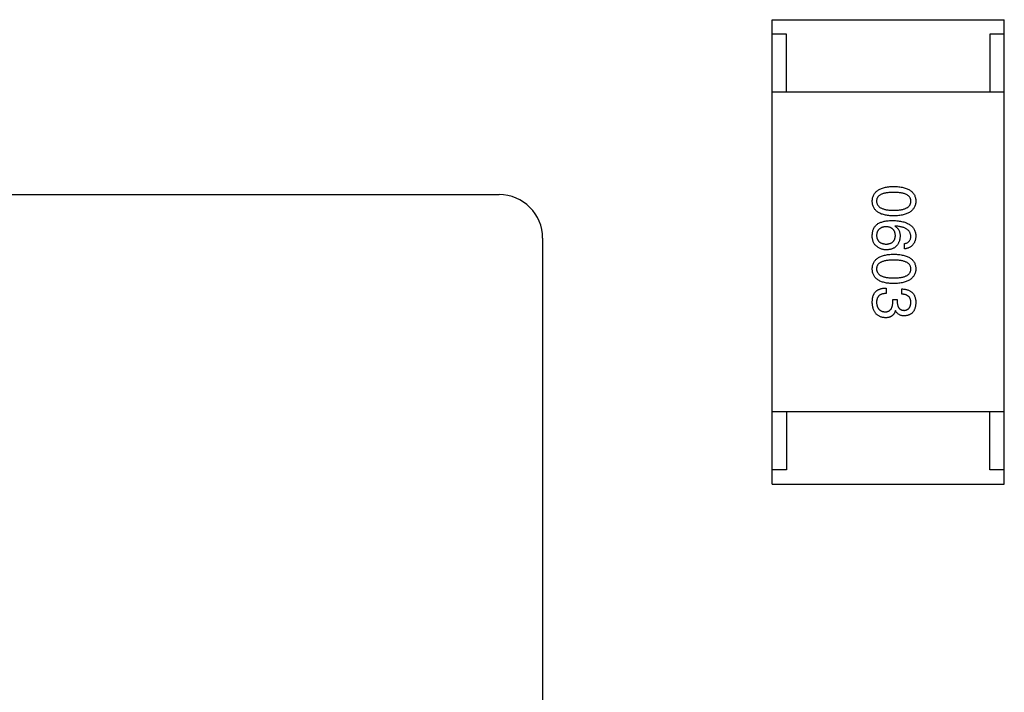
# Model space of a CAD drawing. Header units: millimetres. Extents: x 42 to 554, y 166 to 335.
# Tile 348 of 410: x 501.37 to 504.76, y 252.08 to 254.39. Entities that reach past the tile are written whole.
import ezdxf

# ---------------------------------------------------------------- set-up
doc = ezdxf.new("R2010")
doc.units = ezdxf.units.MM
doc.header["$LTSCALE"] = 30.734
doc.layers.get('0').update_dxf_attribs({"linetype": 'CONTINUOUS'})

msp = doc.modelspace()

# ---------------------------------------------------------------- linework, layer by layer
at = {"linetype": 'Continuous'}
for p, q in [((503.9633, 254.3912), (504.7633, 254.3912)), ((503.9633, 252.7912), (503.9633, 254.3912)), ((504.7633, 252.7912), (504.7633, 254.3912)), ((504.0133, 254.3412), (503.9633, 254.3412)), ((504.0133, 254.1412), (504.0133, 254.3412)), ((504.7633, 254.3412), (504.7133, 254.3412)), ((504.7133, 254.3412), (504.7133, 254.1412)), ((504.7633, 254.1412), (503.9633, 254.1412)), ((496.5228, 253.7889), (503.0228, 253.7889)), ((504.3871, 253.6807), (504.3863, 253.6799)), ((503.1728, 253.6389), (503.1728, 247.1389)), ((504.4191, 253.602), (504.4191, 253.6201)), ((504.356, 253.4672), (504.356, 253.4484)), ((504.4101, 253.4459), (504.4101, 253.464)), ((504.3789, 253.4279), (504.3945, 253.4279)), ((504.3789, 253.4189), (504.3789, 253.4279)), ((504.3945, 253.4279), (504.3945, 253.4181)), ((504.3888, 253.3894), (504.3879, 253.3894)), ((504.7633, 253.0412), (503.9633, 253.0412)), ((504.0133, 253.0412), (504.0133, 252.8412)), ((504.7133, 252.8412), (504.7133, 253.0412)), ((504.0133, 252.8412), (503.9633, 252.8412)), ((504.7633, 252.8412), (504.7133, 252.8412)), ((503.9633, 252.7912), (504.7633, 252.7912))]:
    msp.add_line(p, q, dxfattribs=at)
msp.add_arc((503.0228, 253.6389), 0.15, 0, 90, dxfattribs=at)
for points, knots in [([(504.3084, 253.7662), (504.3085, 253.7681), (504.3087, 253.772), (504.3096, 253.7777), (504.3112, 253.7829), (504.3132, 253.7878), (504.3159, 253.7923), (504.3191, 253.7965), (504.3229, 253.8002), (504.3273, 253.8036), (504.3322, 253.8066), (504.3377, 253.8092), (504.3438, 253.8114), (504.3504, 253.8133), (504.3575, 253.8148), (504.3653, 253.8159), (504.3735, 253.8167), (504.3793, 253.8169), (504.3822, 253.817)], [0, 0, 0, 0, 0.059135, 0.115606, 0.169241, 0.221578, 0.273261, 0.324749, 0.377329, 0.431642, 0.488541, 0.548597, 0.612232, 0.680174, 0.752504, 0.829777, 0.912307, 1, 1, 1, 1]), ([(504.3822, 253.7965), (504.3798, 253.7965), (504.3752, 253.7964), (504.3685, 253.796), (504.3623, 253.7955), (504.3565, 253.7947), (504.3512, 253.7936), (504.3463, 253.7923), (504.3419, 253.7908), (504.338, 253.789), (504.3345, 253.787), (504.3315, 253.7848), (504.3289, 253.7822), (504.3268, 253.7795), (504.3252, 253.7765), (504.324, 253.7733), (504.3233, 253.7698), (504.3232, 253.7674), (504.3232, 253.7662)], [0, 0, 0, 0, 0.096457, 0.187288, 0.27178, 0.350132, 0.423455, 0.491343, 0.554037, 0.612253, 0.666313, 0.717038, 0.764921, 0.811214, 0.856775, 0.902988, 0.950234, 1, 1, 1, 1]), ([(504.3822, 253.817), (504.3853, 253.8169), (504.3912, 253.8167), (504.3997, 253.8159), (504.4077, 253.8148), (504.4151, 253.8133), (504.4219, 253.8114), (504.4282, 253.8092), (504.4339, 253.8066), (504.4389, 253.8036), (504.4435, 253.8002), (504.4474, 253.7965), (504.4507, 253.7923), (504.4535, 253.7878), (504.4556, 253.7829), (504.4572, 253.7777), (504.4582, 253.772), (504.4583, 253.7681), (504.4584, 253.7662)], [0, 0, 0, 0, 0.088823, 0.172287, 0.250296, 0.323438, 0.392244, 0.456221, 0.516635, 0.573871, 0.628, 0.680335, 0.731489, 0.782557, 0.834044, 0.886738, 0.942089, 1, 1, 1, 1]), ([(504.4412, 253.7662), (504.4412, 253.7674), (504.4411, 253.7698), (504.4404, 253.7733), (504.4392, 253.7765), (504.4376, 253.7795), (504.4355, 253.7822), (504.4329, 253.7848), (504.4299, 253.787), (504.4264, 253.789), (504.4225, 253.7908), (504.4181, 253.7923), (504.4132, 253.7936), (504.4079, 253.7947), (504.4021, 253.7955), (504.3959, 253.796), (504.3892, 253.7964), (504.3846, 253.7965), (504.3822, 253.7965)], [0, 0, 0, 0, 0.049764, 0.097007, 0.143217, 0.188577, 0.235116, 0.282997, 0.333719, 0.387776, 0.445989, 0.508679, 0.576563, 0.649481, 0.728235, 0.812722, 0.903548, 1, 1, 1, 1]), ([(504.3822, 253.7153), (504.3793, 253.7154), (504.3735, 253.7156), (504.3653, 253.7164), (504.3575, 253.7175), (504.3504, 253.719), (504.3438, 253.7209), (504.3377, 253.7231), (504.3322, 253.7257), (504.3273, 253.7287), (504.3229, 253.7321), (504.3191, 253.7358), (504.3159, 253.74), (504.3132, 253.7445), (504.3112, 253.7494), (504.3096, 253.7547), (504.3087, 253.7603), (504.3085, 253.7642), (504.3084, 253.7662)], [0, 0, 0, 0, 0.08769, 0.170218, 0.24749, 0.319818, 0.387758, 0.451391, 0.511445, 0.568185, 0.622681, 0.67526, 0.726746, 0.778428, 0.830764, 0.884397, 0.940866, 1, 1, 1, 1]), ([(504.3232, 253.7662), (504.3233, 253.7649), (504.3234, 253.7624), (504.3242, 253.7589), (504.3254, 253.7555), (504.3271, 253.7525), (504.3293, 253.7496), (504.3319, 253.7471), (504.3349, 253.7448), (504.3384, 253.7427), (504.3423, 253.7408), (504.3467, 253.7393), (504.3515, 253.7379), (504.3568, 253.7369), (504.3625, 253.736), (504.3687, 253.7354), (504.3753, 253.7351), (504.3799, 253.735), (504.3822, 253.735)], [0, 0, 0, 0, 0.050879, 0.099377, 0.146973, 0.193618, 0.240619, 0.289461, 0.34047, 0.395283, 0.453059, 0.515633, 0.582666, 0.655287, 0.732971, 0.815933, 0.905166, 1, 1, 1, 1]), ([(504.3822, 253.735), (504.3846, 253.735), (504.3892, 253.7351), (504.3959, 253.7354), (504.4021, 253.736), (504.4079, 253.7369), (504.4132, 253.738), (504.4181, 253.7393), (504.4225, 253.7409), (504.4264, 253.7427), (504.4299, 253.7448), (504.4329, 253.7471), (504.4355, 253.7497), (504.4376, 253.7525), (504.4392, 253.7555), (504.4404, 253.7589), (504.4411, 253.7624), (504.4412, 253.7649), (504.4412, 253.7662)], [0, 0, 0, 0, 0.095719, 0.185854, 0.269738, 0.347952, 0.420315, 0.487894, 0.550245, 0.608186, 0.662454, 0.713283, 0.761375, 0.808209, 0.854301, 0.901312, 0.949396, 1, 1, 1, 1]), ([(504.4584, 253.7662), (504.4583, 253.7642), (504.4581, 253.7604), (504.457, 253.7548), (504.4554, 253.7496), (504.4532, 253.7448), (504.4504, 253.7403), (504.447, 253.7362), (504.4431, 253.7325), (504.4385, 253.7291), (504.4335, 253.7261), (504.4278, 253.7235), (504.4216, 253.7212), (504.4148, 253.7193), (504.4075, 253.7178), (504.3996, 253.7166), (504.3911, 253.7157), (504.3852, 253.7155), (504.3822, 253.7153)], [0, 0, 0, 0, 0.057415, 0.112361, 0.16496, 0.216437, 0.267441, 0.318839, 0.371478, 0.426325, 0.483626, 0.544235, 0.608673, 0.677374, 0.750405, 0.828394, 0.911525, 1, 1, 1, 1]), ([(504.3281, 253.6889), (504.3297, 253.6898), (504.3329, 253.6915), (504.3381, 253.6937), (504.3438, 253.6955), (504.35, 253.697), (504.3565, 253.6982), (504.3636, 253.699), (504.3711, 253.6995), (504.3763, 253.6996), (504.3789, 253.6996)], [0, 0, 0, 0, 0.101889, 0.209155, 0.322694, 0.442863, 0.569758, 0.70479, 0.848502, 1, 1, 1, 1]), ([(504.3789, 253.6996), (504.3821, 253.6995), (504.3882, 253.6993), (504.397, 253.6984), (504.4053, 253.6973), (504.413, 253.6957), (504.4201, 253.6937), (504.4265, 253.6913), (504.4324, 253.6886), (504.4377, 253.6853), (504.4424, 253.6818), (504.4465, 253.6778), (504.4501, 253.6734), (504.453, 253.6686), (504.4553, 253.6633), (504.457, 253.6577), (504.4581, 253.6517), (504.4583, 253.6476), (504.4584, 253.6455)], [0, 0, 0, 0, 0.087517, 0.169686, 0.246944, 0.319347, 0.387088, 0.450961, 0.511075, 0.567974, 0.622351, 0.675039, 0.726853, 0.778688, 0.83093, 0.884738, 0.941043, 1, 1, 1, 1]), ([(504.3084, 253.6504), (504.3086, 253.6525), (504.3088, 253.6565), (504.3099, 253.6623), (504.3115, 253.6677), (504.3137, 253.6728), (504.3164, 253.6774), (504.3198, 253.6817), (504.3236, 253.6856), (504.3266, 253.6878), (504.3281, 253.6889)], [0, 0, 0, 0, 0.137449, 0.267856, 0.393219, 0.514735, 0.63397, 0.753734, 0.874967, 1, 1, 1, 1]), ([(504.356, 253.6783), (504.3547, 253.6782), (504.3522, 253.678), (504.3485, 253.6775), (504.3451, 253.6767), (504.342, 253.6758), (504.3391, 253.6746), (504.3364, 253.6731), (504.3339, 253.6716), (504.3318, 253.6697), (504.3298, 253.6677), (504.3282, 253.6653), (504.3267, 253.6629), (504.3255, 253.6601), (504.3245, 253.6572), (504.3238, 253.654), (504.3233, 253.6506), (504.3232, 253.6483), (504.3232, 253.6471)], [0, 0, 0, 0, 0.076467, 0.148148, 0.216496, 0.280559, 0.342274, 0.401168, 0.458322, 0.514073, 0.569257, 0.62465, 0.68124, 0.739113, 0.799947, 0.862804, 0.929597, 1, 1, 1, 1]), ([(504.3879, 253.6479), (504.3879, 253.6491), (504.3878, 253.6514), (504.3873, 253.6546), (504.3866, 253.6577), (504.3857, 253.6606), (504.3846, 253.6632), (504.3831, 253.6656), (504.3815, 253.6679), (504.3796, 253.6699), (504.3775, 253.6717), (504.3751, 253.6733), (504.3725, 253.6747), (504.3696, 253.6758), (504.3666, 253.6767), (504.3632, 253.6775), (504.3597, 253.678), (504.3572, 253.6782), (504.356, 253.6783)], [0, 0, 0, 0, 0.070453, 0.136523, 0.199866, 0.260392, 0.318446, 0.374657, 0.430182, 0.485556, 0.541071, 0.598396, 0.657208, 0.718642, 0.783247, 0.851631, 0.923928, 1, 1, 1, 1]), ([(504.3863, 253.6799), (504.3877, 253.679), (504.3906, 253.6774), (504.3943, 253.6742), (504.3974, 253.6705), (504.4, 253.6664), (504.4019, 253.6618), (504.4034, 253.6568), (504.4042, 253.6513), (504.4043, 253.6475), (504.4043, 253.6455)], [0, 0, 0, 0, 0.122276, 0.239997, 0.35611, 0.473903, 0.59404, 0.720428, 0.855383, 1, 1, 1, 1]), ([(504.4412, 253.6455), (504.4411, 253.6468), (504.4409, 253.6493), (504.4401, 253.653), (504.4389, 253.6565), (504.4373, 253.6597), (504.4353, 253.6627), (504.4329, 253.6655), (504.43, 253.668), (504.4269, 253.6704), (504.4233, 253.6725), (504.4193, 253.6743), (504.4149, 253.676), (504.4101, 253.6774), (504.4049, 253.6785), (504.3993, 253.6795), (504.3934, 253.6803), (504.3892, 253.6806), (504.3871, 253.6807)], [0, 0, 0, 0, 0.054741, 0.107075, 0.158339, 0.208382, 0.258772, 0.310045, 0.362765, 0.417822, 0.475982, 0.537466, 0.602901, 0.673037, 0.747247, 0.826291, 0.910782, 1, 1, 1, 1]), ([(504.3207, 253.6135), (504.3197, 253.6145), (504.3175, 253.6163), (504.315, 253.6198), (504.3127, 253.6237), (504.311, 253.6281), (504.3097, 253.633), (504.3088, 253.6384), (504.3083, 253.6442), (504.3084, 253.6483), (504.3084, 253.6504)], [0, 0, 0, 0, 0.105033, 0.21147, 0.321511, 0.438526, 0.563605, 0.698055, 0.843218, 1, 1, 1, 1]), ([(504.3232, 253.6471), (504.3233, 253.646), (504.3235, 253.6439), (504.324, 253.6408), (504.3248, 253.6379), (504.3258, 253.6352), (504.3271, 253.6327), (504.3286, 253.6304), (504.3304, 253.6283), (504.3324, 253.6264), (504.3346, 253.6247), (504.3371, 253.6232), (504.3398, 253.6218), (504.3427, 253.6208), (504.3459, 253.6199), (504.3493, 253.6192), (504.353, 253.6187), (504.3555, 253.6185), (504.3568, 253.6184)], [0, 0, 0, 0, 0.066682, 0.130303, 0.190802, 0.248749, 0.30534, 0.361219, 0.415721, 0.471765, 0.528279, 0.586428, 0.64659, 0.710143, 0.776461, 0.846692, 0.921137, 1, 1, 1, 1]), ([(504.3568, 253.6184), (504.358, 253.6185), (504.3604, 253.6187), (504.3639, 253.6192), (504.3671, 253.6199), (504.3701, 253.6208), (504.3729, 253.622), (504.3754, 253.6233), (504.3777, 253.6249), (504.3798, 253.6266), (504.3816, 253.6285), (504.3832, 253.6307), (504.3846, 253.6331), (504.3858, 253.6357), (504.3867, 253.6384), (504.3873, 253.6414), (504.3878, 253.6446), (504.3879, 253.6468), (504.3879, 253.6479)], [0, 0, 0, 0, 0.076288, 0.14871, 0.216387, 0.281386, 0.342528, 0.402111, 0.4591, 0.514852, 0.569974, 0.625644, 0.682226, 0.740156, 0.800362, 0.863471, 0.930116, 1, 1, 1, 1]), ([(504.4043, 253.6455), (504.4042, 253.6437), (504.4038, 253.6401), (504.403, 253.635), (504.4018, 253.6301), (504.4003, 253.6257), (504.3984, 253.6216), (504.3963, 253.6178), (504.3938, 253.6143), (504.3911, 253.6112), (504.388, 253.6084), (504.3846, 253.606), (504.3808, 253.6039), (504.3768, 253.6022), (504.3724, 253.6008), (504.3678, 253.5998), (504.3628, 253.599), (504.3594, 253.5988), (504.3576, 253.5988)], [0, 0, 0, 0, 0.074228, 0.144548, 0.211288, 0.274576, 0.335162, 0.393915, 0.450599, 0.506657, 0.562409, 0.618617, 0.676096, 0.735061, 0.79654, 0.860906, 0.928473, 1, 1, 1, 1]), ([(504.4191, 253.6201), (504.4208, 253.6205), (504.4242, 253.6212), (504.4287, 253.623), (504.4326, 253.6254), (504.4358, 253.6284), (504.4383, 253.6319), (504.44, 253.6359), (504.4411, 253.6405), (504.4412, 253.6438), (504.4412, 253.6455)], [0, 0, 0, 0, 0.1439, 0.274233, 0.394478, 0.509388, 0.621911, 0.738504, 0.863414, 1, 1, 1, 1]), ([(504.4584, 253.6455), (504.4583, 253.6439), (504.458, 253.6408), (504.4574, 253.6363), (504.4564, 253.632), (504.4551, 253.628), (504.4536, 253.6243), (504.4518, 253.6209), (504.4498, 253.6178), (504.4474, 253.6149), (504.4448, 253.6123), (504.4419, 253.61), (504.4388, 253.608), (504.4354, 253.6062), (504.4317, 253.6047), (504.4277, 253.6036), (504.4235, 253.6026), (504.4206, 253.6022), (504.4191, 253.602)], [0, 0, 0, 0, 0.073784, 0.144317, 0.211047, 0.274818, 0.336501, 0.395724, 0.453465, 0.510016, 0.566585, 0.622844, 0.680328, 0.739335, 0.800408, 0.863904, 0.93053, 1, 1, 1, 1]), ([(504.3576, 253.5988), (504.3559, 253.5988), (504.3524, 253.5989), (504.3473, 253.5996), (504.3424, 253.6007), (504.3377, 253.6023), (504.3332, 253.6045), (504.3288, 253.607), (504.3246, 253.61), (504.322, 253.6123), (504.3207, 253.6135)], [0, 0, 0, 0, 0.12904, 0.253809, 0.377066, 0.499122, 0.621469, 0.744665, 0.870607, 1, 1, 1, 1]), ([(504.3084, 253.533), (504.3085, 253.535), (504.3087, 253.5389), (504.3096, 253.5445), (504.3112, 253.5498), (504.3132, 253.5546), (504.3159, 253.5592), (504.3191, 253.5633), (504.3229, 253.5671), (504.3273, 253.5704), (504.3322, 253.5734), (504.3377, 253.576), (504.3438, 253.5783), (504.3504, 253.5801), (504.3575, 253.5817), (504.3653, 253.5828), (504.3735, 253.5835), (504.3793, 253.5837), (504.3822, 253.5838)], [0, 0, 0, 0, 0.059135, 0.115606, 0.169241, 0.221578, 0.273261, 0.324749, 0.377329, 0.431642, 0.488541, 0.548597, 0.612232, 0.680174, 0.752504, 0.829777, 0.912307, 1, 1, 1, 1]), ([(504.3822, 253.5633), (504.3798, 253.5633), (504.3752, 253.5633), (504.3685, 253.5629), (504.3623, 253.5623), (504.3565, 253.5615), (504.3512, 253.5604), (504.3463, 253.5592), (504.3419, 253.5576), (504.338, 253.5558), (504.3345, 253.5538), (504.3315, 253.5516), (504.3289, 253.5491), (504.3268, 253.5463), (504.3252, 253.5434), (504.324, 253.5401), (504.3233, 253.5366), (504.3232, 253.5342), (504.3232, 253.533)], [0, 0, 0, 0, 0.096457, 0.187288, 0.27178, 0.350132, 0.423455, 0.491343, 0.554037, 0.612253, 0.666313, 0.717038, 0.764921, 0.811214, 0.856775, 0.902988, 0.950234, 1, 1, 1, 1]), ([(504.3822, 253.5838), (504.3853, 253.5837), (504.3912, 253.5835), (504.3997, 253.5828), (504.4077, 253.5817), (504.4151, 253.5801), (504.4219, 253.5783), (504.4282, 253.576), (504.4339, 253.5734), (504.4389, 253.5704), (504.4435, 253.5671), (504.4474, 253.5633), (504.4507, 253.5592), (504.4535, 253.5547), (504.4556, 253.5498), (504.4572, 253.5445), (504.4582, 253.5389), (504.4583, 253.535), (504.4584, 253.533)], [0, 0, 0, 0, 0.088823, 0.172287, 0.250296, 0.323438, 0.392244, 0.456221, 0.516635, 0.573871, 0.628, 0.680335, 0.731489, 0.782557, 0.834044, 0.886738, 0.942089, 1, 1, 1, 1]), ([(504.4412, 253.533), (504.4412, 253.5342), (504.4411, 253.5366), (504.4404, 253.5401), (504.4392, 253.5433), (504.4376, 253.5463), (504.4355, 253.5491), (504.4329, 253.5516), (504.4299, 253.5538), (504.4264, 253.5558), (504.4225, 253.5576), (504.4181, 253.5592), (504.4132, 253.5604), (504.4079, 253.5615), (504.4021, 253.5623), (504.3959, 253.5629), (504.3892, 253.5633), (504.3846, 253.5633), (504.3822, 253.5633)], [0, 0, 0, 0, 0.049764, 0.097007, 0.143217, 0.188577, 0.235116, 0.282997, 0.333719, 0.387776, 0.445989, 0.508679, 0.576563, 0.649481, 0.728235, 0.812722, 0.903548, 1, 1, 1, 1]), ([(504.3822, 253.4822), (504.3793, 253.4823), (504.3735, 253.4825), (504.3653, 253.4833), (504.3575, 253.4843), (504.3504, 253.4859), (504.3438, 253.4877), (504.3377, 253.49), (504.3322, 253.4926), (504.3273, 253.4956), (504.3229, 253.4989), (504.3191, 253.5027), (504.3159, 253.5068), (504.3132, 253.5114), (504.3112, 253.5163), (504.3096, 253.5215), (504.3087, 253.5271), (504.3085, 253.531), (504.3084, 253.533)], [0, 0, 0, 0, 0.08769, 0.170218, 0.24749, 0.319818, 0.387758, 0.451391, 0.511445, 0.568185, 0.622681, 0.67526, 0.726746, 0.778428, 0.830764, 0.884397, 0.940866, 1, 1, 1, 1]), ([(504.3232, 253.533), (504.3233, 253.5317), (504.3234, 253.5293), (504.3242, 253.5257), (504.3254, 253.5224), (504.3271, 253.5193), (504.3293, 253.5165), (504.3319, 253.5139), (504.3349, 253.5116), (504.3384, 253.5095), (504.3423, 253.5077), (504.3467, 253.5061), (504.3515, 253.5048), (504.3568, 253.5037), (504.3625, 253.5029), (504.3687, 253.5023), (504.3753, 253.5019), (504.3799, 253.5019), (504.3822, 253.5019)], [0, 0, 0, 0, 0.050879, 0.099377, 0.146973, 0.193618, 0.240619, 0.289461, 0.34047, 0.395283, 0.453059, 0.515633, 0.582666, 0.655287, 0.732971, 0.815933, 0.905166, 1, 1, 1, 1]), ([(504.3822, 253.5019), (504.3846, 253.5019), (504.3892, 253.5019), (504.3959, 253.5023), (504.4021, 253.5029), (504.4079, 253.5037), (504.4132, 253.5048), (504.4181, 253.5061), (504.4225, 253.5077), (504.4264, 253.5095), (504.4299, 253.5116), (504.4329, 253.5139), (504.4355, 253.5165), (504.4376, 253.5193), (504.4392, 253.5224), (504.4404, 253.5257), (504.4411, 253.5293), (504.4412, 253.5317), (504.4412, 253.533)], [0, 0, 0, 0, 0.095719, 0.185854, 0.269738, 0.347952, 0.420315, 0.487894, 0.550245, 0.608186, 0.662454, 0.713283, 0.761375, 0.808209, 0.854301, 0.901312, 0.949396, 1, 1, 1, 1]), ([(504.4584, 253.533), (504.4583, 253.531), (504.4581, 253.5272), (504.457, 253.5217), (504.4554, 253.5165), (504.4532, 253.5116), (504.4504, 253.5072), (504.447, 253.5031), (504.4431, 253.4994), (504.4385, 253.496), (504.4335, 253.493), (504.4278, 253.4903), (504.4216, 253.4881), (504.4148, 253.4862), (504.4075, 253.4846), (504.3996, 253.4834), (504.3911, 253.4826), (504.3852, 253.4823), (504.3822, 253.4822)], [0, 0, 0, 0, 0.057415, 0.112361, 0.16496, 0.216437, 0.267441, 0.318839, 0.371478, 0.426325, 0.483626, 0.544235, 0.608673, 0.677374, 0.750405, 0.828394, 0.911525, 1, 1, 1, 1]), ([(504.3134, 253.4451), (504.3138, 253.446), (504.3146, 253.4477), (504.3162, 253.4501), (504.3178, 253.4524), (504.3197, 253.4545), (504.3217, 253.4565), (504.3239, 253.4583), (504.3264, 253.4599), (504.3289, 253.4613), (504.3317, 253.4626), (504.3346, 253.4638), (504.3378, 253.4648), (504.3411, 253.4656), (504.3445, 253.4662), (504.3482, 253.4668), (504.352, 253.4671), (504.3546, 253.4672), (504.356, 253.4672)], [0, 0, 0, 0, 0.056906, 0.113264, 0.168825, 0.223843, 0.279195, 0.335267, 0.392098, 0.450414, 0.51054, 0.572219, 0.636652, 0.703156, 0.773102, 0.845505, 0.921063, 1, 1, 1, 1]), ([(504.4101, 253.464), (504.412, 253.4639), (504.4157, 253.4638), (504.4211, 253.4631), (504.4262, 253.4621), (504.4309, 253.4608), (504.4352, 253.459), (504.4392, 253.457), (504.4428, 253.4546), (504.446, 253.4517), (504.4489, 253.4486), (504.4513, 253.445), (504.4535, 253.4411), (504.4552, 253.4369), (504.4566, 253.4323), (504.4576, 253.4273), (504.4583, 253.422), (504.4584, 253.4183), (504.4584, 253.4164)], [0, 0, 0, 0, 0.074804, 0.144899, 0.211458, 0.274554, 0.334363, 0.392059, 0.448123, 0.503024, 0.558154, 0.613471, 0.670844, 0.729926, 0.792003, 0.857405, 0.926768, 1, 1, 1, 1]), ([(504.3084, 253.4181), (504.3085, 253.4195), (504.3085, 253.4222), (504.3087, 253.4261), (504.3091, 253.4299), (504.3097, 253.4334), (504.3103, 253.4367), (504.3112, 253.4397), (504.3121, 253.4425), (504.313, 253.4443), (504.3134, 253.4451)], [0, 0, 0, 0, 0.15115, 0.29371, 0.429149, 0.55661, 0.677302, 0.791017, 0.898045, 1, 1, 1, 1]), ([(504.3543, 253.3648), (504.3525, 253.3649), (504.349, 253.3652), (504.344, 253.3661), (504.3393, 253.3673), (504.3349, 253.3689), (504.3308, 253.3709), (504.3271, 253.3734), (504.3237, 253.3761), (504.3207, 253.3793), (504.3179, 253.3828), (504.3156, 253.3868), (504.3135, 253.3911), (504.3118, 253.3957), (504.3105, 253.4008), (504.3094, 253.4062), (504.3087, 253.412), (504.3085, 253.416), (504.3084, 253.4181)], [0, 0, 0, 0, 0.068236, 0.132937, 0.194125, 0.253174, 0.310181, 0.365986, 0.421096, 0.476216, 0.532352, 0.590232, 0.649824, 0.71274, 0.778406, 0.848058, 0.921922, 1, 1, 1, 1]), ([(504.356, 253.4484), (504.3547, 253.4483), (504.3521, 253.4482), (504.3484, 253.4478), (504.3449, 253.4471), (504.3417, 253.4462), (504.3387, 253.4451), (504.336, 253.4437), (504.3336, 253.4421), (504.3314, 253.4403), (504.3294, 253.4382), (504.3277, 253.4359), (504.3263, 253.4333), (504.3252, 253.4305), (504.3243, 253.4275), (504.3237, 253.4243), (504.3232, 253.4209), (504.3232, 253.4185), (504.3232, 253.4172)], [0, 0, 0, 0, 0.07723, 0.149593, 0.217944, 0.282232, 0.34411, 0.402297, 0.458791, 0.513966, 0.568538, 0.623291, 0.679957, 0.737243, 0.798142, 0.86118, 0.928728, 1, 1, 1, 1]), ([(504.3519, 253.3853), (504.353, 253.3853), (504.3551, 253.3853), (504.3582, 253.3857), (504.361, 253.3864), (504.3637, 253.3873), (504.3662, 253.3885), (504.3684, 253.39), (504.3704, 253.3917), (504.3722, 253.3937), (504.3738, 253.3959), (504.3752, 253.3984), (504.3764, 253.4012), (504.3773, 253.4042), (504.3781, 253.4075), (504.3785, 253.4111), (504.3789, 253.4149), (504.3789, 253.4175), (504.3789, 253.4189)], [0, 0, 0, 0, 0.066518, 0.129194, 0.188613, 0.245254, 0.300032, 0.353805, 0.407079, 0.461108, 0.516272, 0.574141, 0.634837, 0.699275, 0.767504, 0.840272, 0.917505, 1, 1, 1, 1]), ([(504.3945, 253.4181), (504.3945, 253.417), (504.3946, 253.4148), (504.395, 253.4118), (504.3956, 253.4089), (504.3962, 253.4062), (504.3971, 253.4037), (504.3982, 253.4015), (504.3994, 253.3994), (504.4008, 253.3976), (504.4024, 253.3959), (504.4042, 253.3945), (504.4061, 253.3932), (504.4082, 253.3922), (504.4105, 253.3914), (504.4129, 253.3908), (504.4155, 253.3904), (504.4173, 253.3903), (504.4183, 253.3902)], [0, 0, 0, 0, 0.079415, 0.154091, 0.22508, 0.29186, 0.355026, 0.415127, 0.472418, 0.528511, 0.583551, 0.638361, 0.693547, 0.750023, 0.807857, 0.868401, 0.932259, 1, 1, 1, 1]), ([(504.4412, 253.4172), (504.4412, 253.4184), (504.4412, 253.4206), (504.4408, 253.4237), (504.4402, 253.4267), (504.4393, 253.4295), (504.4383, 253.432), (504.4369, 253.4344), (504.4353, 253.4365), (504.4335, 253.4384), (504.4314, 253.4401), (504.429, 253.4416), (504.4265, 253.4428), (504.4237, 253.4439), (504.4206, 253.4448), (504.4173, 253.4453), (504.4138, 253.4458), (504.4113, 253.4459), (504.4101, 253.4459)], [0, 0, 0, 0, 0.069877, 0.136363, 0.198671, 0.257968, 0.315462, 0.370709, 0.425568, 0.479847, 0.535753, 0.592303, 0.651386, 0.713311, 0.778642, 0.84836, 0.921866, 1, 1, 1, 1]), ([(504.3232, 253.4172), (504.3233, 253.416), (504.3234, 253.4136), (504.324, 253.4102), (504.3247, 253.4069), (504.3255, 253.4039), (504.3266, 253.4011), (504.3279, 253.3986), (504.3294, 253.3962), (504.3311, 253.3941), (504.3331, 253.3922), (504.3351, 253.3905), (504.3375, 253.3891), (504.34, 253.3878), (504.3426, 253.3868), (504.3456, 253.3861), (504.3486, 253.3855), (504.3508, 253.3854), (504.3519, 253.3853)], [0, 0, 0, 0, 0.076694, 0.149502, 0.218019, 0.283183, 0.345589, 0.405199, 0.462852, 0.519478, 0.575313, 0.630559, 0.687006, 0.744638, 0.804006, 0.866059, 0.931486, 1, 1, 1, 1]), ([(504.3879, 253.3894), (504.3876, 253.3884), (504.387, 253.3864), (504.3859, 253.3836), (504.3846, 253.381), (504.3831, 253.3786), (504.3815, 253.3764), (504.3798, 253.3744), (504.3779, 253.3725), (504.3759, 253.3709), (504.3737, 253.3695), (504.3714, 253.3682), (504.3689, 253.3671), (504.3662, 253.3663), (504.3635, 253.3656), (504.3606, 253.3652), (504.3575, 253.3648), (504.3554, 253.3648), (504.3543, 253.3648)], [0, 0, 0, 0, 0.069445, 0.136039, 0.200011, 0.261745, 0.322328, 0.381403, 0.438864, 0.496655, 0.554398, 0.612391, 0.672266, 0.733005, 0.79604, 0.861293, 0.928785, 1, 1, 1, 1]), ([(504.4199, 253.3713), (504.4181, 253.3714), (504.4145, 253.3715), (504.4094, 253.3723), (504.4048, 253.3738), (504.4006, 253.3757), (504.3969, 253.3783), (504.3937, 253.3814), (504.3909, 253.3851), (504.3895, 253.3879), (504.3888, 253.3894)], [0, 0, 0, 0, 0.143686, 0.277942, 0.40333, 0.521785, 0.638573, 0.755208, 0.874773, 1, 1, 1, 1]), ([(504.4183, 253.3902), (504.4192, 253.3903), (504.4209, 253.3905), (504.4234, 253.3909), (504.4258, 253.3916), (504.428, 253.3925), (504.43, 253.3935), (504.4319, 253.3948), (504.4336, 253.3961), (504.4351, 253.3978), (504.4365, 253.3995), (504.4377, 253.4015), (504.4387, 253.4037), (504.4395, 253.406), (504.4402, 253.4086), (504.4407, 253.4113), (504.4411, 253.4142), (504.4412, 253.4162), (504.4412, 253.4172)], [0, 0, 0, 0, 0.067655, 0.132224, 0.194132, 0.253145, 0.309858, 0.366002, 0.421361, 0.47702, 0.532632, 0.590536, 0.65067, 0.713258, 0.779588, 0.848803, 0.921949, 1, 1, 1, 1]), ([(504.4584, 253.4164), (504.4584, 253.4147), (504.4582, 253.4113), (504.4575, 253.4065), (504.4567, 253.4019), (504.4555, 253.3977), (504.4541, 253.3937), (504.4523, 253.3901), (504.4503, 253.3868), (504.4481, 253.3838), (504.4455, 253.3811), (504.4427, 253.3788), (504.4395, 253.3767), (504.4362, 253.375), (504.4325, 253.3736), (504.4285, 253.3725), (504.4243, 253.3717), (504.4214, 253.3715), (504.4199, 253.3713)], [0, 0, 0, 0, 0.077845, 0.151584, 0.221397, 0.287366, 0.350104, 0.410398, 0.467998, 0.524388, 0.579979, 0.635152, 0.690917, 0.747936, 0.806661, 0.867861, 0.932479, 1, 1, 1, 1])]:
    msp.add_open_spline(points, degree=3, knots=knots, dxfattribs=at)

doc.saveas('drawing.dxf')
